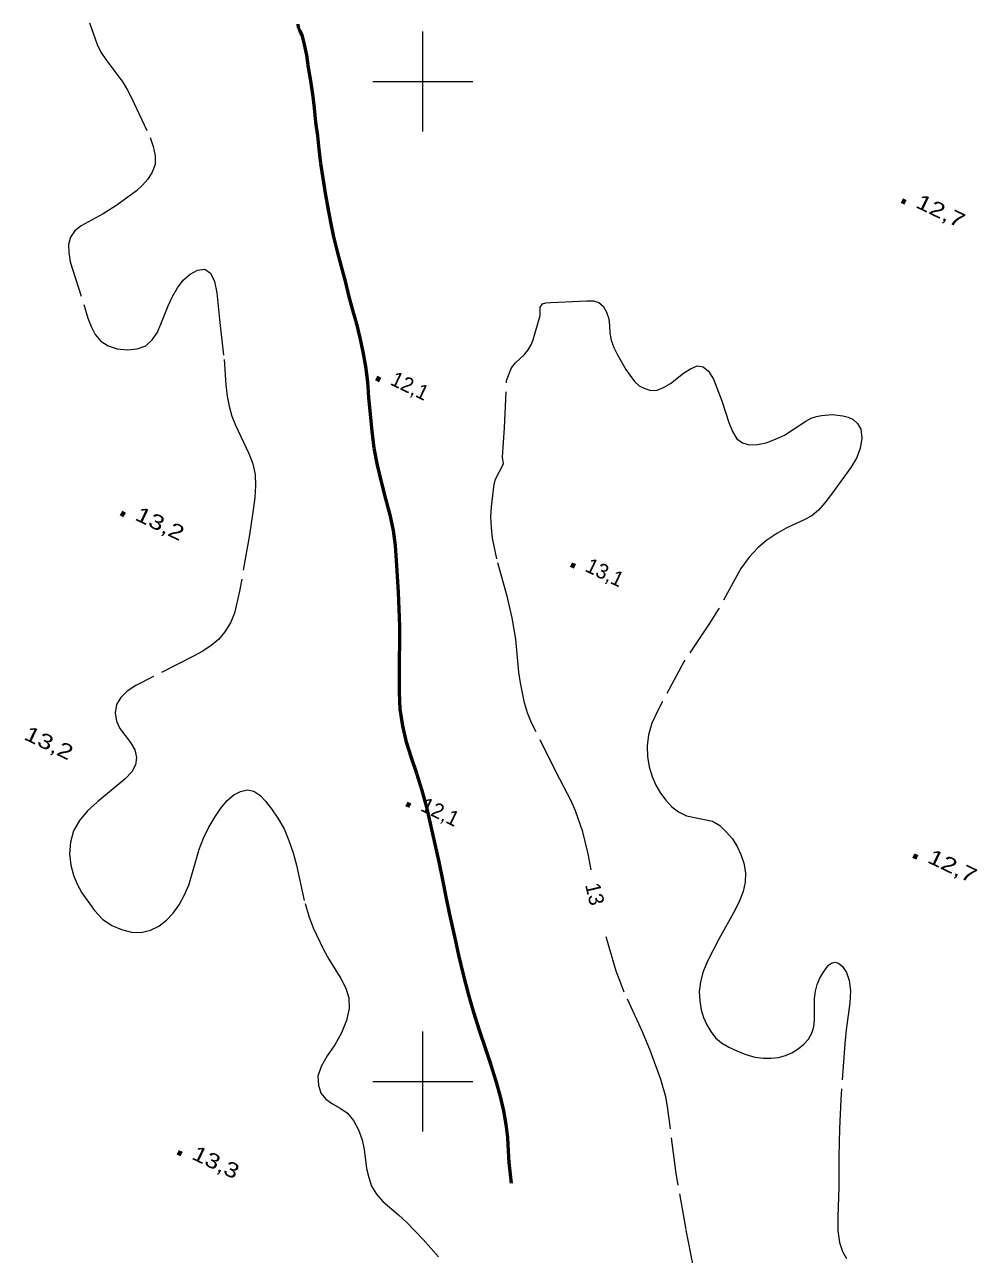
# Model space of a CAD drawing. Extents: x 355726 to 357533, y 5103782 to 5105258.
# Drawn here: x 356160.1 to 356255.5, y 5104282.7 to 5104405.7 of the extents above; entities that cross this region are included whole.
import ezdxf
from ezdxf.enums import TextEntityAlignment as Align

# ---------------------------------------------------------------- set-up
doc = ezdxf.new("R2010")
doc.units = 0
doc.header["$LTSCALE"] = 0.6
doc.linetypes.add('DASH_DOUBLE_DOT', pattern=[9.2, 5, -1.2, 0.3, -1.2, 0.3, -1.2])
doc.linetypes.add('LONG_DASHED', pattern=[7.5, 6, -1.5])
for name, color, linetype, lineweight in [('2', 7, 'LONG_DASHED', 13), ('3', 7, 'Continuous', 140), ('4', 7, 'DASH_DOUBLE_DOT', 53), ('61', 7, 'Continuous', 13)]:
    doc.layers.add(name, color=color, linetype=linetype, lineweight=lineweight)

msp = doc.modelspace()

# ---------------------------------------------------------------- linework, layer by layer
at = {"layer": '2'}
for points in [[(356166.63, 5104405.88), (356167.41, 5104403.7), (356167.78, 5104402.96), (356168.27, 5104402.23), (356169.97, 5104399.94), (356170.46, 5104399.15), (356170.86, 5104398.38), (356172.7, 5104394.42), (356173.03, 5104393.51), (356173.23, 5104392.58), (356173.23, 5104391.71), (356172.92, 5104390.94), (356172.48, 5104390.26), (356171.94, 5104389.65), (356171.34, 5104389.09), (356169.39, 5104387.63), (356168.02, 5104386.79), (356165.82, 5104385.57), (356165.17, 5104385.07), (356164.76, 5104384.46), (356164.56, 5104383.72), (356164.58, 5104382.9), (356164.72, 5104381.99), (356166.49, 5104376.34), (356166.8, 5104375.5), (356167.21, 5104374.72), (356167.77, 5104374.05), (356168.51, 5104373.59), (356169.43, 5104373.29), (356170.44, 5104373.18), (356171.43, 5104373.28), (356172.27, 5104373.59), (356172.92, 5104374.16), (356173.4, 5104374.88), (356173.8, 5104375.73), (356174.52, 5104377.57), (356174.96, 5104378.51), (356175.45, 5104379.38), (356176.03, 5104380.16), (356176.73, 5104380.76), (356177.46, 5104381.16), (356178.19, 5104381.23), (356178.76, 5104380.84), (356179.15, 5104380.01), (356179.39, 5104378.88), (356179.65, 5104376.22), (356180.12, 5104372.21), (356180.29, 5104369.66), (356180.42, 5104368.55), (356180.62, 5104367.53), (356180.89, 5104366.55), (356181.24, 5104365.63), (356182.6, 5104362.8), (356182.99, 5104361.76), (356183.21, 5104360.7), (356183.26, 5104359.61), (356183.18, 5104358.42), (356183.03, 5104357.18), (356182.66, 5104354.67), (356181.67, 5104349.05), (356181.16, 5104346.84)], [(356216.83, 5104321.18), (356216.54, 5104322.76), (356216, 5104324.97), (356215.27, 5104327.08), (356214.85, 5104328.08), (356213.34, 5104330.94), (356210.88, 5104335.88), (356210.49, 5104336.88), (356210.19, 5104337.87), (356209.76, 5104339.88), (356209.61, 5104340.95), (356209.3, 5104344.24), (356208.94, 5104346.38), (356208.46, 5104348.41), (356207.4, 5104352.26), (356206.98, 5104354.34), (356206.86, 5104355.42), (356206.82, 5104356.47), (356206.88, 5104357.47), (356207.15, 5104359.73), (356207.28, 5104360.23), (356208.06, 5104361.78), (356207.98, 5104362.44), (356208.18, 5104365.37), (356208.37, 5104370.11), (356208.86, 5104371.38), (356209.26, 5104371.87), (356210.19, 5104372.72), (356210.55, 5104373.18), (356210.83, 5104373.66), (356211.04, 5104374.18), (356211.75, 5104376.62), (356211.73, 5104377.44), (356211.98, 5104377.78), (356212.32, 5104377.87), (356212.81, 5104377.91), (356216.41, 5104378.08), (356217.07, 5104378.07), (356217.62, 5104377.92), (356218.05, 5104377.54), (356218.39, 5104376.96), (356218.6, 5104376.29), (356218.69, 5104375.59), (356218.72, 5104374.87), (356218.84, 5104374.15), (356219.1, 5104373.42), (356219.47, 5104372.67), (356220.33, 5104371.22), (356221.18, 5104370.01), (356221.65, 5104369.59), (356222.21, 5104369.3), (356222.82, 5104369.12), (356223.46, 5104369.13), (356224.09, 5104369.41), (356224.78, 5104369.8), (356226.09, 5104370.84), (356226.78, 5104371.28), (356227.46, 5104371.57), (356228.07, 5104371.49), (356228.6, 5104371.03), (356229.1, 5104370.23), (356229.92, 5104368.08), (356230.62, 5104365.91), (356230.99, 5104365.01), (356231.43, 5104364.28), (356232, 5104363.86), (356232.67, 5104363.67), (356233.49, 5104363.71), (356234.36, 5104363.88), (356235.28, 5104364.23), (356236.18, 5104364.65), (356238.33, 5104366.05), (356238.86, 5104366.34), (356239.39, 5104366.51), (356239.91, 5104366.61), (356241.01, 5104366.71), (356242.04, 5104366.59), (356242.55, 5104366.44), (356243.05, 5104366.2), (356243.5, 5104365.82), (356243.83, 5104365.23), (356243.92, 5104364.33), (356243.78, 5104363.32), (356243.39, 5104362.34), (356242.84, 5104361.42), (356240.91, 5104358.74), (356240.24, 5104357.87), (356239.59, 5104357.13), (356238.92, 5104356.59), (356238.15, 5104356.16), (356236.35, 5104355.34), (356235.41, 5104354.8), (356234.44, 5104354.15), (356233.54, 5104353.37), (356232.67, 5104352.43), (356231.82, 5104351.29), (356229.56, 5104347.2), (356228.73, 5104345.86), (356226.11, 5104341.96), (356223.47, 5104337.04), (356222.92, 5104335.84)], [(356181.16, 5104346.84), (356180.74, 5104345.86), (356180.2, 5104344.96), (356179.56, 5104344.2), (356178.82, 5104343.59), (356177.98, 5104343.05), (356177.06, 5104342.55), (356171.29, 5104339.61), (356170.43, 5104339.05), (356169.77, 5104338.4), (356169.35, 5104337.69), (356169.22, 5104336.87), (356169.35, 5104336.04), (356169.67, 5104335.29), (356170.75, 5104333.91), (356171.17, 5104333.18), (356171.36, 5104332.41), (356171.26, 5104331.67), (356170.87, 5104330.96), (356170.22, 5104330.26), (356167.4, 5104327.93), (356166.45, 5104327.07), (356165.64, 5104326.11), (356165.06, 5104325.07), (356164.75, 5104323.92), (356164.65, 5104322.76), (356164.77, 5104321.65), (356165.03, 5104320.65), (356165.41, 5104319.72), (356165.89, 5104318.86), (356167.13, 5104317.09), (356167.93, 5104316.24), (356168.89, 5104315.59), (356169.86, 5104315.19), (356170.84, 5104314.93), (356171.82, 5104314.91), (356172.74, 5104315.12), (356173.59, 5104315.55), (356174.35, 5104316.15), (356175.02, 5104316.84), (356175.61, 5104317.68), (356176.12, 5104318.61), (356176.57, 5104319.63), (356177.59, 5104323.13), (356178.04, 5104324.33), (356178.59, 5104325.43), (356179.18, 5104326.45), (356179.79, 5104327.34), (356180.42, 5104328.11), (356181.08, 5104328.67), (356181.77, 5104329.01), (356182.45, 5104329.17), (356183.1, 5104329.03), (356183.7, 5104328.65), (356184.27, 5104328.05), (356184.86, 5104327.26), (356185.49, 5104326.33), (356186.11, 5104325.26), (356186.6, 5104324.09), (356187.01, 5104322.88), (356187.35, 5104321.63), (356188.21, 5104317.8), (356188.59, 5104316.55), (356189.04, 5104315.37), (356190.06, 5104313.21), (356190.61, 5104312.23), (356191.8, 5104310.3), (356192.3, 5104309.34), (356192.59, 5104308.36), (356192.64, 5104307.3), (356192.35, 5104306.09), (356191.85, 5104304.86), (356191.2, 5104303.66), (356190.44, 5104302.55), (356189.82, 5104301.49), (356189.49, 5104300.53), (356189.56, 5104299.63), (356189.81, 5104298.84), (356190.28, 5104298.23), (356190.96, 5104297.75), (356191.74, 5104297.34), (356192.46, 5104296.84), (356193.07, 5104296.11), (356193.56, 5104295.17), (356193.93, 5104294.18), (356194.14, 5104293.2), (356194.37, 5104291.3), (356194.59, 5104290.38), (356194.88, 5104289.53), (356195.37, 5104288.73), (356195.99, 5104288), (356197.58, 5104286.67), (356198.4, 5104285.9), (356200.04, 5104284.19), (356201.58, 5104282.47)], [(356222.92, 5104335.84), (356222.58, 5104334.68), (356222.44, 5104333.58), (356222.48, 5104332.51), (356222.66, 5104331.48), (356222.95, 5104330.51), (356223.33, 5104329.63), (356223.78, 5104328.83), (356224.33, 5104328.12), (356224.92, 5104327.48), (356225.6, 5104326.97), (356226.4, 5104326.57), (356228.98, 5104326.03), (356229.72, 5104325.59), (356230.36, 5104324.98), (356230.98, 5104324.26), (356231.44, 5104323.51), (356231.83, 5104322.71), (356232.13, 5104321.82), (356232.28, 5104320.88), (356232.25, 5104319.93), (356232.05, 5104318.99), (356231.7, 5104318.08), (356231.24, 5104317.17), (356229.62, 5104314.23), (356228.52, 5104312.09), (356228.07, 5104311.01), (356227.78, 5104309.98), (356227.66, 5104308.98), (356227.71, 5104308.05), (356227.86, 5104307.18), (356228.09, 5104306.4), (356228.42, 5104305.68), (356228.82, 5104305), (356229.3, 5104304.38), (356229.88, 5104303.86), (356230.61, 5104303.44), (356231.43, 5104303.05), (356232.32, 5104302.69), (356233.22, 5104302.44), (356234.09, 5104302.32), (356234.87, 5104302.32), (356235.6, 5104302.41), (356236.29, 5104302.59), (356236.92, 5104302.87), (356237.56, 5104303.25), (356238.12, 5104303.73), (356238.58, 5104304.22), (356238.93, 5104304.83), (356239.13, 5104305.46), (356239.2, 5104306.16), (356239.21, 5104308.3), (356239.28, 5104309.03), (356239.46, 5104309.71), (356239.74, 5104310.32), (356240.02, 5104310.84), (356240.33, 5104311.28), (356240.61, 5104311.63), (356240.91, 5104311.84), (356241.25, 5104311.94), (356241.6, 5104311.83), (356241.98, 5104311.49), (356242.38, 5104310.9), (356242.68, 5104310.11), (356242.81, 5104309.08), (356242.74, 5104307.87), (356242.36, 5104305.16), (356242.22, 5104303.76), (356241.82, 5104298.15), (356241.68, 5104295.3), (356241.63, 5104292.49), (356241.64, 5104289.46), (356241.52, 5104286.43), (356241.53, 5104285.07), (356241.69, 5104283.9), (356241.99, 5104283), (356242.39, 5104282.3)], [(356227.05, 5104281.59), (356226.34, 5104285.21), (356225.34, 5104290.8), (356224.5, 5104297.51), (356224.32, 5104298.46), (356223.82, 5104300.21), (356222.78, 5104303.03), (356221.97, 5104304.97), (356220.15, 5104308.94), (356219.74, 5104309.99), (356219.36, 5104311.03), (356218.15, 5104315.13)]]:
    msp.add_lwpolyline(points, dxfattribs=at)
at = {"layer": '3'}
for p, q in [((356247.92, 5104388.11), (356248.28, 5104387.94)), ((356195.34, 5104370.36), (356195.7, 5104370.19)), ((356169.8, 5104356.86), (356170.16, 5104356.69)), ((356214.85, 5104351.7), (356215.21, 5104351.53)), ((356198.38, 5104327.77), (356198.74, 5104327.6)), ((356249.1, 5104322.59), (356249.46, 5104322.42)), ((356175.49, 5104292.93), (356175.85, 5104292.76))]:
    msp.add_line(p, q, dxfattribs=at)
at = {"layer": '4'}
msp.add_lwpolyline([(356208.89, 5104289.79), (356208.74, 5104290.99), (356208.64, 5104291.91), (356208.56, 5104293.05), (356208.5, 5104294.36), (356208.34, 5104295.71), (356208.1, 5104297.07), (356207.77, 5104298.51), (356207.35, 5104300.04), (356206.85, 5104301.62), (356206.28, 5104303.34), (356205.67, 5104305.09), (356205.1, 5104306.9), (356204.57, 5104308.76), (356204.06, 5104310.7), (356203.61, 5104312.62), (356203.21, 5104314.51), (356202.78, 5104316.41), (356202.38, 5104318.29), (356202, 5104320.16), (356201.64, 5104321.98), (356201.24, 5104323.74), (356200.83, 5104325.5), (356200.42, 5104327.3), (356199.93, 5104329.09), (356199.4, 5104330.79), (356198.88, 5104332.37), (356198.37, 5104333.94), (356198, 5104335.57), (356197.73, 5104337.25), (356197.65, 5104338.92), (356197.65, 5104340.55), (356197.67, 5104342.2), (356197.7, 5104343.88), (356197.71, 5104345.55), (356197.64, 5104347.25), (356197.56, 5104348.91), (356197.46, 5104350.53), (356197.37, 5104352.09), (356197.25, 5104353.59), (356197.06, 5104355.12), (356196.72, 5104356.68), (356196.31, 5104358.29), (356195.87, 5104359.96), (356195.47, 5104361.63), (356195.13, 5104363.34), (356194.92, 5104365.05), (356194.75, 5104366.74), (356194.6, 5104368.37), (356194.5, 5104369.98), (356194.3, 5104371.5), (356194.04, 5104372.96), (356193.73, 5104374.37), (356193.4, 5104375.76), (356193.01, 5104377.16), (356192.6, 5104378.61), (356192.25, 5104380.05), (356191.86, 5104381.51), (356191.46, 5104383), (356191.08, 5104384.47), (356190.78, 5104385.93), (356190.54, 5104387.38), (356190.27, 5104388.83), (356190.03, 5104390.33), (356189.81, 5104391.8), (356189.64, 5104393.23), (356189.49, 5104394.59), (356189.3, 5104395.96), (356189.15, 5104397.34), (356188.98, 5104398.75), (356188.79, 5104400.09), (356188.57, 5104401.41), (356188.39, 5104402.65), (356188.17, 5104403.72), (356187.96, 5104404.54), (356187.74, 5104405.09), (356187.56, 5104405.38), (356187.53, 5104405.75)], dxfattribs=at)
at = {"layer": '61'}
for p, q in [((356200, 5104395), (356200, 5104405)), ((356195, 5104400), (356205, 5104400)), ((356200, 5104295), (356200, 5104305)), ((356195, 5104300), (356205, 5104300))]:
    msp.add_line(p, q, dxfattribs=at)

# ---------------------------------------------------------------- texts
at = {"layer": '2'}
msp.add_text('13', height=1.5, rotation=283.362, dxfattribs=at).set_placement((356216.49, 5104318.58), align=Align.CENTER)
at = {"layer": '3'}
for s, width, p in [('12,7   ', 1.3, (356249.21, 5104387.48)), ('13,2   ', 1.3, (356171.09, 5104356.22)), ('13,2   ', 1.3, (356159.97, 5104334.28)), ('12,7   ', 1.3, (356250.39, 5104321.96)), ('13,3   ', 1.25, (356176.77, 5104292.3))]:
    msp.add_text(s, height=1.5, rotation=334.423, dxfattribs=dict(at, width=width)).set_placement(p)
for s, p in [('12,1   ', (356196.63, 5104369.74)), ('13,1   ', (356216.14, 5104351.08)), ('12,1   ', (356199.67, 5104327.13))]:
    msp.add_text(s, height=1.5, rotation=334.423, dxfattribs=at).set_placement(p)

doc.saveas('drawing.dxf')
